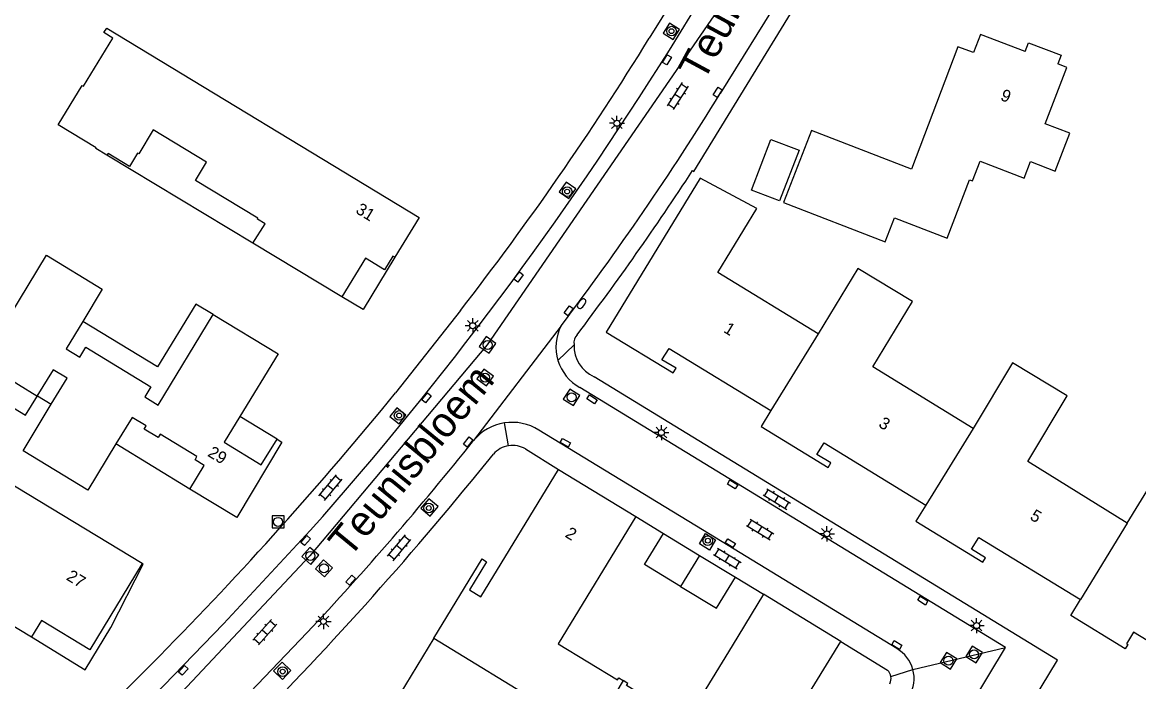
# Model space of a CAD drawing. Extents: x 136000 to 141014, y 402000 to 403500.
# Drawn here: x 137749.6 to 137842.2, y 402570.3 to 402625 of the extents above; entities that cross this region are included whole.
import ezdxf

# ---------------------------------------------------------------- set-up
doc = ezdxf.new("R2010")
doc.units = 0
for name, color, linetype in [('gg-afsc-hekwerk', 7, 'Continuous'), ('gg-anno-huisnummerreeks BGT', 7, 'Continuous'), ('gg-anno-openbare ruimte label', 7, 'Continuous'), ('gg-bbg-bijgebouw', 7, 'Continuous'), ('gg-bbg-gedigitaliseerde bebouwing', 7, 'Continuous'), ('gg-bbg-gedigitaliseerde bijgebouw', 7, 'Continuous'), ('gg-bbg-hoofdgebouw', 7, 'Continuous'), ('gg-bbg-luifel en loopbrug', 7, 'Continuous'), ('gg-bbg-onder overbouw', 7, 'Continuous'), ('gg-bbg-pand overbouw', 7, 'Continuous'), ('gg-bbg-tussenscheiding', 7, 'Continuous'), ('gg-knt-verharding', 7, 'Continuous'), ('gg-knt-verharding nz', 7, 'Continuous'), ('gg-kwrk-duiker nz buis', 7, 'Continuous'), ('gt-grn-weggrens', 7, 'Continuous'), ('gt-symb-boom', 7, 'Continuous'), ('gt-symb-brandkraan', 7, 'Continuous'), ('gt-symb-klinker verharding', 7, 'Continuous'), ('gt-symb-kolk center center', 7, 'Continuous'), ('gt-symb-lichtmast', 7, 'Continuous'), ('gt-symb-rioolschacht', 7, 'Continuous')]:
    doc.layers.add(name, color=color, linetype=linetype)

# ---------------------------------------------------------------- blocks, each defined once
blk = doc.blocks.new('gt0-KOLKCC')
at = {"layer": 'gt-symb-kolk center center'}
blk.add_lwpolyline([(-0.375, 0.2), (0.375, 0.2), (0.375, -0.2), (-0.375, -0.2)], close=True, dxfattribs=at)
blk = doc.blocks.new('gt0-KL1')
at = {"layer": 'gt-symb-klinker verharding'}
for p, q in [((-1.15, 0.3), (1.15, 0.3)), ((-1, -0.3), (-1, 0.3)), ((-0.5, 0.3), (-0.5, 0.45)), ((0, -0.3), (0, 0.3)), ((0.5, 0.3), (0.5, 0.45)), ((1, -0.3), (1, 0.3)), ((-1.15, -0.3), (1.15, -0.3)), ((-0.5, -0.45), (-0.5, -0.3)), ((0.5, -0.45), (0.5, -0.3))]:
    blk.add_line(p, q, dxfattribs=at)
blk = doc.blocks.new('gt0-BOOM')
at = {"layer": 'gt-symb-boom'}
for radius in [0.4, 0.2]:
    blk.add_circle((0, 0), radius, dxfattribs=at)
blk = doc.blocks.new('gt0-LMAST')
at = {"layer": 'gt-symb-lichtmast'}
for p, q in [((-0.182, 0.173), (-0.447, 0.438)), ((-0.005, 0.246), (-0.005, 0.621)), ((0.172, 0.173), (0.437, 0.438)), ((-0.255, -0.004), (-0.63, -0.004)), ((-0.182, -0.181), (-0.447, -0.446)), ((-0.005, -0.254), (-0.005, -0.629)), ((0.437, -0.446), (0.172, -0.181)), ((0.245, -0.004), (0.62, -0.004))]:
    blk.add_line(p, q, dxfattribs=at)
blk.add_circle((-0.005, -0.004), 0.25, dxfattribs=at)
blk = doc.blocks.new('gt0-RS')
at = {"layer": 'gt-symb-rioolschacht'}
blk.add_lwpolyline([(-0.5, -0.5), (0.5, -0.5), (0.5, 0.5), (-0.5, 0.5)], close=True, dxfattribs=at)
blk.add_circle((0, 0), 0.375, dxfattribs=at)
blk = doc.blocks.new('gt0-BR')
at = {"layer": 'gt-symb-brandkraan'}
for centre, radius, start, end in [((-0.244, 0), 0.206, 107.56694, 252.43307), ((0.599, -2.664), 3, 106.89205, 107.56694), ((0, -0.691), 0.938, 73.10799, 106.89205), ((-0.599, -2.664), 3, 72.43309, 73.10799), ((0.244, 0), 0.206, 287.56695, 72.43309), ((0.599, 2.664), 3, 252.43307, 253.10797), ((0, 0.691), 0.938, 253.10797, 286.89206), ((-0.599, 2.664), 3, 286.89206, 287.56695)]:
    blk.add_arc(centre, radius, start, end, dxfattribs=at)

msp = doc.modelspace()

# ---------------------------------------------------------------- linework, layer by layer
at = {"layer": 'gg-afsc-hekwerk'}
for p, q in [((137811.623, 402639.875), (137801.653, 402623.679)), ((137805.348, 402612.625), (137819.217, 402635.227)), ((137785.98, 402601.077), (137780.593, 402594.236)), ((137800.536, 402583.98), (137802.825, 402582.58)), ((137808.804, 402578.94), (137811.119, 402577.535))]:
    msp.add_line(p, q, dxfattribs=at)
msp.add_arc((137585.139, 402757.082), 254.313, 322.1614, 328.36107, dxfattribs=at)
at = {"layer": 'gg-bbg-bijgebouw'}
for p, q in [((137802.825, 402582.58), (137805.814, 402580.76)), ((137805.814, 402580.76), (137808.804, 402578.94))]:
    msp.add_line(p, q, dxfattribs=at)
for points in [[(137804.251, 402578.188), (137801.26, 402580.009), (137802.825, 402582.58)], [(137804.251, 402578.188), (137807.239, 402576.369), (137808.804, 402578.94)]]:
    msp.add_lwpolyline(points, dxfattribs=at)
at = {"layer": 'gg-bbg-gedigitaliseerde bebouwing'}
msp.add_lwpolyline([(137812.797, 402610.042), (137821.225, 402606.78), (137821.995, 402608.768), (137826.351, 402607.082), (137828.222, 402611.919), (137828.459, 402611.827), (137829.092, 402613.462), (137832.739, 402612.051), (137833.275, 402613.436), (137835.325, 402612.642), (137836.54, 402615.78), (137834.5, 402616.57), (137836.3, 402621.24)], dxfattribs=at)
at = {"layer": 'gg-bbg-gedigitaliseerde bijgebouw'}
msp.add_lwpolyline([(137812.453, 402610.175), (137810.122, 402611.077), (137811.746, 402615.274), (137814.078, 402614.372), (137812.453, 402610.175)], dxfattribs=at)
at = {"layer": 'gg-bbg-hoofdgebouw'}
for p, q in [((137836.3, 402621.24), (137835.531, 402621.535)), ((137815.11, 402616.01), (137812.797, 402610.042)), ((137776.153, 402602.219), (137768.77, 402606.675)), ((137794.12, 402587.897), (137800.536, 402583.98)), ((137817.55, 402573.623), (137811.119, 402577.535))]:
    msp.add_line(p, q, dxfattribs=at)
for points in [[(137756.659, 402613.963), (137755.725, 402614.521), (137755.753, 402614.568), (137752.613, 402616.481), (137754.602, 402619.747), (137754.713, 402619.68), (137757.153, 402623.685), (137756.414, 402624.135), (137756.638, 402624.503), (137782.569, 402608.799), (137780.541, 402605.496)], [(137832.837, 402622.568), (137829.13, 402623.99), (137828.55, 402622.48), (137827.26, 402622.97), (137823.39, 402612.81), (137815.11, 402616.01)], [(137832.837, 402622.568), (137833.112, 402623.288), (137835.811, 402622.267), (137835.531, 402621.535)], [(137768.77, 402606.675), (137769.772, 402608.281), (137769.14, 402608.664), (137769.191, 402608.751), (137764.014, 402611.879), (137764.925, 402613.391), (137760.506, 402616.062), (137759.298, 402614.074), (137759.203, 402614.131), (137758.535, 402613.024), (137756.759, 402614.116), (137756.659, 402613.963)], [(137815.65, 402599.148), (137807.326, 402604.225), (137810.564, 402609.535), (137805.883, 402612.054), (137798.084, 402599.288), (137803.645, 402595.914), (137803.868, 402596.282), (137802.705, 402596.987), (137803.308, 402597.931), (137811.746, 402592.779)], [(137746.241, 402596.8), (137751.645, 402605.665), (137756.273, 402602.844), (137754.648, 402600.178)], [(137780.541, 402605.496), (137780.384, 402605.584), (137779.696, 402604.447), (137778.105, 402605.41), (137776.153, 402602.219)], [(137828.529, 402591.299), (137820.202, 402596.408), (137823.5, 402601.811), (137818.946, 402604.553), (137815.65, 402599.148)], [(137754.648, 402600.178), (137753.265, 402597.908), (137754.412, 402597.212), (137754.91, 402598.033), (137760.302, 402594.74), (137759.802, 402593.921), (137760.922, 402593.236), (137765.471, 402600.745)], [(137765.471, 402600.745), (137770.856, 402597.483), (137767.684, 402592.28)], [(137752.04, 402593.3), (137753.359, 402595.475), (137752.211, 402596.153), (137750.857, 402593.973), (137746.241, 402596.8)], [(137841.296, 402583.42), (137833.061, 402588.555), (137836.329, 402594.009), (137831.782, 402596.733), (137828.529, 402591.299)], [(137757.411, 402590.007), (137755.071, 402586.175), (137749.703, 402589.446), (137752.04, 402593.3)], [(137811.746, 402592.779), (137810.934, 402591.447), (137816.494, 402588.06), (137816.718, 402588.427), (137815.556, 402589.135), (137816.155, 402590.093), (137824.597, 402584.919)], [(137759.585, 402580.071), (137739.694, 402592.116), (137737.266, 402588.107), (137737.386, 402588.035), (137735.586, 402585.056), (137739.086, 402582.941), (137739.019, 402582.828), (137739.718, 402582.393), (137740.874, 402584.293), (137748.484, 402579.663), (137747.542, 402578.134), (137747.382, 402578.233), (137746.321, 402576.462), (137750.392, 402573.986)], [(137763.544, 402586.261), (137764.737, 402588.227), (137763.968, 402588.694), (137764.124, 402588.951), (137761.068, 402590.805), (137760.898, 402590.526), (137759.74, 402591.225), (137759.911, 402591.507), (137758.758, 402592.212), (137757.411, 402590.007)], [(137767.684, 402592.28), (137766.384, 402590.148), (137769.467, 402588.269), (137770.776, 402590.396)], [(137770.776, 402590.396), (137771.167, 402590.155), (137767.443, 402583.895), (137763.544, 402586.261)], [(137841.296, 402583.42), (137844.646, 402588.885), (137849.164, 402586.115), (137845.863, 402580.702), (137851.388, 402577.349), (137847.481, 402570.941), (137841.821, 402574.395), (137841.233, 402573.43), (137841.352, 402573.357), (137841.133, 402572.999), (137836.614, 402575.762), (137837.429, 402577.092)], [(137783.78, 402573.875), (137787.782, 402580.461), (137788.151, 402580.231), (137786.739, 402577.906), (137787.687, 402577.329), (137794.12, 402587.897)], [(137824.597, 402584.919), (137823.77, 402583.596), (137829.326, 402580.196), (137829.55, 402580.563), (137828.39, 402581.273), (137828.98, 402582.237), (137837.429, 402577.092)], [(137800.536, 402583.98), (137794.104, 402573.413), (137799.015, 402570.424), (137799.119, 402570.594), (137799.495, 402570.366)], [(137811.119, 402577.535), (137808.52, 402573.263), (137804.687, 402566.971), (137799.767, 402569.966), (137799.871, 402570.137), (137799.495, 402570.366)], [(137783.78, 402573.875), (137780.499, 402568.475), (137780.866, 402568.252), (137781.547, 402569.371), (137782.491, 402568.793), (137776.09, 402558.264)], [(137809.851, 402558.026), (137813.843, 402564.57), (137813.486, 402564.782), (137812.077, 402562.462), (137811.079, 402563.071), (137817.55, 402573.623)]]:
    msp.add_lwpolyline(points, dxfattribs=at)
at = {"layer": 'gg-bbg-luifel en loopbrug'}
for p, q in [((137768.77, 402606.675), (137756.659, 402613.963)), ((137770.776, 402590.396), (137767.684, 402592.28)), ((137763.544, 402586.261), (137757.411, 402590.007))]:
    msp.add_line(p, q, dxfattribs=at)
for points in [[(137780.541, 402605.496), (137777.911, 402601.15), (137776.153, 402602.219)], [(137765.471, 402600.745), (137764.045, 402601.616), (137760.856, 402596.394), (137754.648, 402600.178)], [(137746.241, 402596.8), (137745.262, 402595.211), (137749.898, 402592.383), (137750.899, 402593.992), (137752.04, 402593.3)]]:
    msp.add_lwpolyline(points, dxfattribs=at)
at = {"layer": 'gg-bbg-onder overbouw'}
msp.add_lwpolyline([(137759.585, 402580.071), (137755.248, 402572.911), (137751.218, 402575.366), (137750.392, 402573.986)], dxfattribs=at)
at = {"layer": 'gg-bbg-pand overbouw'}
msp.add_lwpolyline([(137750.392, 402573.986), (137754.865, 402571.273), (137756.985, 402574.776), (137759.668, 402580.021), (137759.585, 402580.071)], dxfattribs=at)
at = {"layer": 'gg-bbg-tussenscheiding'}
for p, q in [((137815.65, 402599.148), (137811.746, 402592.779)), ((137828.529, 402591.299), (137824.597, 402584.919)), ((137841.296, 402583.42), (137837.429, 402577.092)), ((137805.814, 402580.76), (137804.251, 402578.188)), ((137783.78, 402573.875), (137796.812, 402565.953)), ((137799.495, 402570.366), (137796.812, 402565.953))]:
    msp.add_line(p, q, dxfattribs=at)
at = {"layer": 'gg-knt-verharding'}
for p, q in [((137805.244, 402612.69), (137805.348, 402612.625)), ((137791.391, 402589.592), (137794.12, 402587.897)), ((137817.55, 402573.623), (137821.407, 402571.245)), ((137761.009, 402572.405), (137758.263, 402569.615))]:
    msp.add_line(p, q, dxfattribs=at)
for points in [[(137803.325, 402624.929), (137802.799, 402624.097), (137803.633, 402623.558), (137804.158, 402624.39), (137803.325, 402624.929)], [(137794.758, 402611.741), (137794.169, 402610.915), (137794.974, 402610.36), (137795.549, 402611.175), (137794.758, 402611.741)], [(137828.415, 402565.909), (137830.896, 402564.429), (137835.517, 402572.057), (137797.068, 402595.582)], [(137780.899, 402591.68), (137781.458, 402592.383), (137780.72, 402593.002), (137780.129, 402592.291), (137780.899, 402591.68)], [(137783.353, 402585.436), (137782.693, 402584.676), (137783.465, 402584.021), (137784.127, 402584.813), (137783.353, 402585.436)], [(137806.64, 402581.193), (137805.807, 402581.718), (137806.303, 402582.561), (137807.157, 402582.047), (137806.64, 402581.193)], [(137771.187, 402571.891), (137770.487, 402571.176), (137771.216, 402570.466), (137771.92, 402571.213), (137771.187, 402571.891)]]:
    msp.add_lwpolyline(points, dxfattribs=at)
for centre, radius, start, end in [((137606.224, 402742.469), 237.596, 322.8759, 326.89198), ((137796.355, 402598.399), 0.962, 135.75119, 189.38322), ((137798.19, 402598.132), 2.786, 177.73776, 246.25752), ((137542.251, 402788.346), 307.385, 315.37122, 320.83994), ((137560.072, 402772.629), 293.15, 315.20757, 321.25713), ((137790.317, 402587.731), 2.149, 99.0391, 138.0544), ((137790.316, 402587.733), 2.148, 59.95421, 99.02215), ((137820.721, 402570.537), 0.986, 9.99561, 45.91653), ((137820.72, 402570.54), 0.986, 333.93159, 9.78152)]:
    msp.add_arc(centre, radius, start, end, dxfattribs=at)
at = {"layer": 'gg-knt-verharding nz'}
for p, q in [((137803.316, 402622.694), (137813.249, 402638.85)), ((137817.986, 402635.986), (137807.538, 402619.073)), ((137766.734, 402567.516), (137773.262, 402574.348))]:
    msp.add_line(p, q, dxfattribs=at)
for points in [[(137831.189, 402573.102), (137809.89, 402586.137), (137795.895, 402594.682)], [(137822.177, 402573.019), (137806.056, 402582.884), (137792.495, 402591.154)], [(137773.531, 402582.829), (137766.319, 402575.071), (137759.726, 402568.246)], [(137827.271, 402566.606), (137828.364, 402568.397), (137831.189, 402573.102)]]:
    msp.add_lwpolyline(points, dxfattribs=at)
for centre, radius, start, end in [((137551.839, 402779.525), 296.372, 318.41901, 328.05074), ((137596.712, 402749.428), 247.871, 322.8708, 328.27111), ((137797.758, 402598.05), 3.85, 152.8036, 196.91877), ((137797.757, 402598.05), 3.848, 196.92103, 241.06683), ((137790.276, 402587.646), 4.152, 98.9916, 140.28458), ((137790.274, 402587.646), 4.152, 57.66482, 98.97098), ((137585.707, 402750.809), 257.517, 316.7457, 321.44276), ((137820.818, 402570.573), 2.798, 14.71595, 60.93336), ((137820.816, 402570.575), 2.799, 328.46615, 14.67609)]:
    msp.add_arc(centre, radius, start, end, dxfattribs=at)
at = {"layer": 'gg-kwrk-duiker nz buis'}
msp.add_lwpolyline([(137586.099, 402722.934), (137594.718, 402726.775), (137816.248, 402641.331), (137813.986, 402635.861), (137813.305, 402634.711), (137788.193, 402598.222), (137773.493, 402580.713), (137757.792, 402563.994), (137720.541, 402532.555), (137719.543, 402531.763)], dxfattribs=at)
at = {"layer": 'gt-grn-weggrens'}
for p, q in [((137794.334, 402599.81), (137787.082, 402590.299)), ((137794.075, 402596.93), (137795.406, 402598.242)), ((137789.979, 402589.854), (137789.627, 402591.747)), ((137823.524, 402571.284), (137831.189, 402573.102)), ((137821.692, 402570.708), (137823.524, 402571.284))]:
    msp.add_line(p, q, dxfattribs=at)

# ---------------------------------------------------------------- block references
at = {"layer": 'gt-symb-boom'}
for p in [(137803.498, 402624.259), (137794.843, 402610.947), (137780.901, 402592.368), (137783.358, 402584.685), (137806.504, 402581.976), (137771.236, 402571.114)]:
    msp.add_blockref('gt0-BOOM', p, dxfattribs=at)
at = {"layer": 'gt-symb-brandkraan', "rotation": 52.029498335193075}
msp.add_blockref('gt0-BR', (137796.036, 402601.647), dxfattribs=at)
at = {"layer": 'gt-symb-klinker verharding'}
for p, rotation in [((137804.013, 402618.875), -122.75243944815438), ((137775.204, 402586.377), 50.23109116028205), ((137812.227, 402585.434), -31.464873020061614), ((137810.848, 402582.9), -31.750196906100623), ((137780.913, 402581.386), 50.231091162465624), ((137808.126, 402580.499), -31.46487302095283), ((137769.762, 402574.385), -131.7572470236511)]:
    msp.add_blockref('gt0-KL1', p, dxfattribs=dict(at, rotation=rotation))
at = {"layer": 'gt-symb-kolk center center'}
for p, rotation in [((137803.123, 402621.876), 58.53512697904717), ((137807.316, 402619.177), -123.16559931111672), ((137790.812, 402603.856), 52.717744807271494), ((137794.96, 402601.056), 53.54278990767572), ((137783.166, 402593.82), -129.3216407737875), ((137796.898, 402593.715), 146.21457204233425), ((137786.624, 402590.165), -127.72926988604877), ((137794.688, 402590.1), -30.25643716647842), ((137808.559, 402586.651), 148.45632657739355), ((137773.146, 402581.987), 48.60919760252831), ((137808.379, 402581.773), -32.00538320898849), ((137776.874, 402578.703), -131.3529363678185), ((137824.343, 402577.006), -31.46487302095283), ((137822.186, 402573.319), -30.128600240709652), ((137762.996, 402571.217), -132.97482613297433)]:
    msp.add_blockref('gt0-KOLKCC', p, dxfattribs=dict(at, rotation=rotation))
at = {"layer": 'gt-symb-lichtmast'}
for p in [(137798.968, 402616.618), (137787.012, 402599.818), (137802.658, 402590.955), (137816.388, 402582.551), (137774.628, 402575.276), (137828.807, 402574.935)]:
    msp.add_blockref('gt0-LMAST', p, dxfattribs=at)
at = {"layer": 'gt-symb-rioolschacht'}
for p, rotation in [((137788.236, 402598.221), 54.7686426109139), ((137788.031, 402595.514), 54.688786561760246), ((137795.204, 402593.874), 147.78810263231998), ((137773.533, 402580.718), 138.64706363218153), ((137774.658, 402579.677), 138.16185074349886), ((137826.472, 402572.017), 57.788102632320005), ((137828.598, 402572.537), -121.59249156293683)]:
    msp.add_blockref('gt0-RS', p, dxfattribs=dict(at, rotation=rotation))
msp.add_blockref('gt0-RS', (137770.86, 402583.539), dxfattribs=at)

# ---------------------------------------------------------------- texts
at = {"layer": 'gg-anno-huisnummerreeks BGT'}
for s, rotation, p in [('9', 339, (137830.72, 402618.56)), ('31', 328.5, (137777.222, 402609.22)), ('1', 328.6, (137807.743, 402599.323)), ('3', 328.5, (137820.6, 402591.475)), ('29', 329.3, (137764.943, 402589.037)), ('5', 328.7, (137833.156, 402583.792)), ('2', 328.6, (137794.597, 402582.333)), ('27', 328.8, (137753.217, 402578.778))]:
    msp.add_text(s, height=1, rotation=rotation, dxfattribs=at).set_placement(p)
at = {"layer": 'gg-anno-openbare ruimte label'}
for rotation, p in [(61.6, (137806.154, 402619.979)), (50.6, (137776.775, 402580.457))]:
    msp.add_text('Teunisbloem', height=2.5, rotation=rotation, dxfattribs=at).set_placement(p)

doc.saveas('drawing.dxf')
